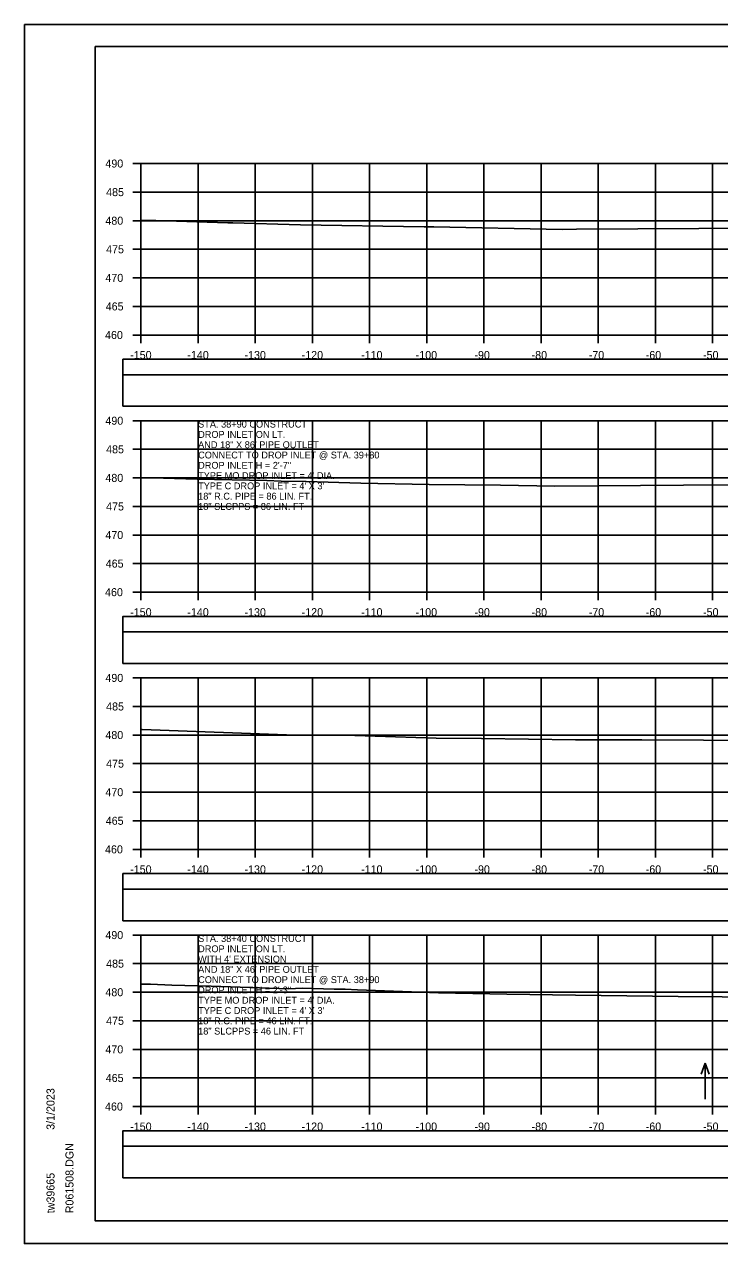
# Model space of a CAD drawing. Extents: x 1371057 to 1372761, y 380005 to 390517.
# Drawn here: x 1371723.8 to 1371845.4, y 381285.1 to 381498.4 of the extents above; entities that cross this region are included whole.
import ezdxf

# ---------------------------------------------------------------- set-up
doc = ezdxf.new("R2010")
doc.units = 0
for name, color, linetype in [('R_Axis', 7, 'Continuous'), ('R_Axis Annot', 7, 'Continuous'), ('R_Border', 7, 'Continuous'), ('R_Detour', 7, 'Continuous'), ('R_Dimension', 7, 'Continuous'), ('R_Exist Surface', 7, 'Continuous'), ('R_Grid', 7, 'Continuous'), ('R_No Plot', 7, 'Continuous'), ('R_Water Annot', 7, 'Continuous')]:
    doc.layers.add(name, color=color, linetype=linetype)

msp = doc.modelspace()

# ---------------------------------------------------------------- linework, layer by layer
at = {"layer": 'R_Axis'}
for p, q in [((1371742.81, 381474.09), (1371744.21, 381474.09)), ((1371744.21, 381444.09), (1371744.21, 381474.09)), ((1371742.81, 381469.09), (1371744.21, 381469.09)), ((1371742.81, 381464.09), (1371744.21, 381464.09)), ((1371742.81, 381459.09), (1371744.21, 381459.09)), ((1371742.81, 381454.09), (1371744.21, 381454.09)), ((1371742.81, 381449.09), (1371744.21, 381449.09)), ((1371742.81, 381444.09), (1371744.21, 381444.09)), ((1371744.21, 381444.09), (1372044.21, 381444.09)), ((1371744.21, 381442.69), (1371744.21, 381444.09)), ((1371754.21, 381442.69), (1371754.21, 381444.09)), ((1371764.21, 381442.69), (1371764.21, 381444.09)), ((1371774.21, 381442.69), (1371774.21, 381444.09)), ((1371784.21, 381442.69), (1371784.21, 381444.09)), ((1371794.21, 381442.69), (1371794.21, 381444.09)), ((1371804.21, 381442.69), (1371804.21, 381444.09)), ((1371814.21, 381442.69), (1371814.21, 381444.09)), ((1371824.21, 381442.69), (1371824.21, 381444.09)), ((1371834.21, 381442.69), (1371834.21, 381444.09)), ((1371844.21, 381442.69), (1371844.21, 381444.09)), ((1371742.81, 381429.09), (1371744.21, 381429.09)), ((1371744.21, 381399.09), (1371744.21, 381429.09)), ((1371742.81, 381424.09), (1371744.21, 381424.09)), ((1371742.81, 381419.09), (1371744.21, 381419.09)), ((1371742.81, 381414.09), (1371744.21, 381414.09)), ((1371742.81, 381409.09), (1371744.21, 381409.09)), ((1371742.81, 381404.09), (1371744.21, 381404.09)), ((1371742.81, 381399.09), (1371744.21, 381399.09)), ((1371744.21, 381399.09), (1372044.21, 381399.09)), ((1371744.21, 381397.69), (1371744.21, 381399.09)), ((1371754.21, 381397.69), (1371754.21, 381399.09)), ((1371764.21, 381397.69), (1371764.21, 381399.09)), ((1371774.21, 381397.69), (1371774.21, 381399.09)), ((1371784.21, 381397.69), (1371784.21, 381399.09)), ((1371794.21, 381397.69), (1371794.21, 381399.09)), ((1371804.21, 381397.69), (1371804.21, 381399.09)), ((1371814.21, 381397.69), (1371814.21, 381399.09)), ((1371824.21, 381397.69), (1371824.21, 381399.09)), ((1371834.21, 381397.69), (1371834.21, 381399.09)), ((1371844.21, 381397.69), (1371844.21, 381399.09)), ((1371742.81, 381384.09), (1371744.21, 381384.09)), ((1371744.21, 381354.09), (1371744.21, 381384.09)), ((1371742.81, 381379.09), (1371744.21, 381379.09)), ((1371742.81, 381374.09), (1371744.21, 381374.09)), ((1371742.81, 381369.09), (1371744.21, 381369.09)), ((1371742.81, 381364.09), (1371744.21, 381364.09)), ((1371742.81, 381359.09), (1371744.21, 381359.09)), ((1371742.81, 381354.09), (1371744.21, 381354.09)), ((1371744.21, 381354.09), (1372044.21, 381354.09)), ((1371744.21, 381352.69), (1371744.21, 381354.09)), ((1371754.21, 381352.69), (1371754.21, 381354.09)), ((1371764.21, 381352.69), (1371764.21, 381354.09)), ((1371774.21, 381352.69), (1371774.21, 381354.09)), ((1371784.21, 381352.69), (1371784.21, 381354.09)), ((1371794.21, 381352.69), (1371794.21, 381354.09)), ((1371804.21, 381352.69), (1371804.21, 381354.09)), ((1371814.21, 381352.69), (1371814.21, 381354.09)), ((1371824.21, 381352.69), (1371824.21, 381354.09)), ((1371834.21, 381352.69), (1371834.21, 381354.09)), ((1371844.21, 381352.69), (1371844.21, 381354.09)), ((1371742.81, 381339.09), (1371744.21, 381339.09)), ((1371744.21, 381309.09), (1371744.21, 381339.09)), ((1371742.81, 381334.09), (1371744.21, 381334.09)), ((1371742.81, 381329.09), (1371744.21, 381329.09)), ((1371742.81, 381324.09), (1371744.21, 381324.09)), ((1371742.81, 381319.09), (1371744.21, 381319.09)), ((1371742.81, 381314.09), (1371744.21, 381314.09)), ((1371742.81, 381309.09), (1371744.21, 381309.09)), ((1371744.21, 381309.09), (1372044.21, 381309.09)), ((1371744.21, 381307.69), (1371744.21, 381309.09)), ((1371754.21, 381307.69), (1371754.21, 381309.09)), ((1371764.21, 381307.69), (1371764.21, 381309.09)), ((1371774.21, 381307.69), (1371774.21, 381309.09)), ((1371784.21, 381307.69), (1371784.21, 381309.09)), ((1371794.21, 381307.69), (1371794.21, 381309.09)), ((1371804.21, 381307.69), (1371804.21, 381309.09)), ((1371814.21, 381307.69), (1371814.21, 381309.09)), ((1371824.21, 381307.69), (1371824.21, 381309.09)), ((1371834.21, 381307.69), (1371834.21, 381309.09)), ((1371844.21, 381307.69), (1371844.21, 381309.09))]:
    msp.add_line(p, q, dxfattribs=at)
at = {"layer": 'R_Border'}
for p, q in [((1371736.21, 381494.55), (1372052.39, 381494.55)), ((1371736.21, 381289.09), (1371736.21, 381494.55)), ((1371736.21, 381289.09), (1371736.21, 381289.09)), ((1372052.39, 381289.09), (1371736.21, 381289.09))]:
    msp.add_line(p, q, dxfattribs=at)
at = {"layer": 'R_Detour'}
for points in [[(1371741.06, 381437.13), (1372047.37, 381437.13), (1372047.37, 381439.84), (1371741.06, 381439.84)], [(1371741.06, 381392.13), (1372047.37, 381392.13), (1372047.37, 381394.84), (1371741.06, 381394.84)], [(1371741.06, 381347.13), (1372047.37, 381347.13), (1372047.37, 381349.84), (1371741.06, 381349.84)], [(1371741.06, 381302.13), (1372047.37, 381302.13), (1372047.37, 381304.84), (1371741.06, 381304.84)]]:
    msp.add_lwpolyline(points, close=True, dxfattribs=at)
at = {"layer": 'R_Dimension'}
for points in [[(1371741.06, 381431.61), (1372047.37, 381431.61), (1372047.37, 381437.13), (1371741.06, 381437.13)], [(1371741.06, 381386.61), (1372047.37, 381386.61), (1372047.37, 381392.13), (1371741.06, 381392.13)], [(1371741.06, 381341.61), (1372047.37, 381341.61), (1372047.37, 381347.13), (1371741.06, 381347.13)], [(1371741.06, 381296.61), (1372047.37, 381296.61), (1372047.37, 381302.13), (1371741.06, 381302.13)]]:
    msp.add_lwpolyline(points, close=True, dxfattribs=at)
at = {"layer": 'R_Exist Surface'}
for points in [[(1371744.21, 381464.2), (1371746.8, 381464.15), (1371759.41, 381463.74), (1371760.26, 381463.71), (1371772.14, 381463.35), (1371793.73, 381463.03), (1371795.1, 381463.01), (1371795.45, 381463.01), (1371817.92, 381462.58), (1371820.4, 381462.6), (1371852.57, 381462.78)], [(1371744.21, 381419.13), (1371754.04, 381418.87), (1371766.21, 381418.61), (1371768.73, 381418.54), (1371773.13, 381418.45), (1371782.68, 381418.17), (1371794.62, 381417.96), (1371807.09, 381417.83), (1371816.59, 381417.65), (1371839.12, 381417.82), (1371852.2, 381417.89)], [(1371744.21, 381375.08), (1371744.42, 381375.08), (1371771.26, 381374.07), (1371771.28, 381374.07), (1371771.33, 381374.07), (1371778.15, 381374.09), (1371781.61, 381374.02), (1371795.84, 381373.56), (1371803.78, 381373.46), (1371820.21, 381373.24), (1371831.85, 381373.26), (1371853.4, 381373.13)], [(1371744.21, 381330.48), (1371745.86, 381330.48), (1371749.58, 381330.34), (1371756.46, 381330.15), (1371770.04, 381329.7), (1371772.44, 381329.8), (1371777.98, 381329.63), (1371779.93, 381329.6), (1371782.08, 381329.53), (1371796.25, 381328.96), (1371808.2, 381328.73), (1371820.26, 381328.57), (1371838.18, 381328.35), (1371853.62, 381328.25)]]:
    msp.add_lwpolyline(points, dxfattribs=at)
at = {"layer": 'R_Grid'}
for p, q in [((1371744.21, 381474.09), (1372044.21, 381474.09)), ((1371744.21, 381444.09), (1371744.21, 381474.09)), ((1371754.21, 381444.09), (1371754.21, 381474.09)), ((1371764.21, 381444.09), (1371764.21, 381474.09)), ((1371774.21, 381444.09), (1371774.21, 381474.09)), ((1371784.21, 381444.09), (1371784.21, 381474.09)), ((1371794.21, 381444.09), (1371794.21, 381474.09)), ((1371804.21, 381444.09), (1371804.21, 381474.09)), ((1371814.21, 381444.09), (1371814.21, 381474.09)), ((1371824.21, 381444.09), (1371824.21, 381474.09)), ((1371834.21, 381444.09), (1371834.21, 381474.09)), ((1371844.21, 381444.09), (1371844.21, 381474.09)), ((1371744.21, 381469.09), (1372044.21, 381469.09)), ((1371744.21, 381464.09), (1372044.21, 381464.09)), ((1371744.21, 381459.09), (1372044.21, 381459.09)), ((1371744.21, 381454.09), (1372044.21, 381454.09)), ((1371744.21, 381449.09), (1372044.21, 381449.09)), ((1371744.21, 381444.09), (1372044.21, 381444.09)), ((1371744.21, 381429.09), (1372044.21, 381429.09)), ((1371744.21, 381399.09), (1371744.21, 381429.09)), ((1371754.21, 381399.09), (1371754.21, 381429.09)), ((1371764.21, 381399.09), (1371764.21, 381429.09)), ((1371774.21, 381399.09), (1371774.21, 381429.09)), ((1371784.21, 381399.09), (1371784.21, 381429.09)), ((1371794.21, 381399.09), (1371794.21, 381429.09)), ((1371804.21, 381399.09), (1371804.21, 381429.09)), ((1371814.21, 381399.09), (1371814.21, 381429.09)), ((1371824.21, 381399.09), (1371824.21, 381429.09)), ((1371834.21, 381399.09), (1371834.21, 381429.09)), ((1371844.21, 381399.09), (1371844.21, 381429.09)), ((1371744.21, 381424.09), (1372044.21, 381424.09)), ((1371744.21, 381419.09), (1372044.21, 381419.09)), ((1371744.21, 381414.09), (1372044.21, 381414.09)), ((1371744.21, 381409.09), (1372044.21, 381409.09)), ((1371744.21, 381404.09), (1372044.21, 381404.09)), ((1371744.21, 381399.09), (1372044.21, 381399.09)), ((1371744.21, 381384.09), (1372044.21, 381384.09)), ((1371744.21, 381354.09), (1371744.21, 381384.09)), ((1371754.21, 381354.09), (1371754.21, 381384.09)), ((1371764.21, 381354.09), (1371764.21, 381384.09)), ((1371774.21, 381354.09), (1371774.21, 381384.09)), ((1371784.21, 381354.09), (1371784.21, 381384.09)), ((1371794.21, 381354.09), (1371794.21, 381384.09)), ((1371804.21, 381354.09), (1371804.21, 381384.09)), ((1371814.21, 381354.09), (1371814.21, 381384.09)), ((1371824.21, 381354.09), (1371824.21, 381384.09)), ((1371834.21, 381354.09), (1371834.21, 381384.09)), ((1371844.21, 381354.09), (1371844.21, 381384.09)), ((1371744.21, 381379.09), (1372044.21, 381379.09)), ((1371744.21, 381374.09), (1372044.21, 381374.09)), ((1371744.21, 381369.09), (1372044.21, 381369.09)), ((1371744.21, 381364.09), (1372044.21, 381364.09)), ((1371744.21, 381359.09), (1372044.21, 381359.09)), ((1371744.21, 381354.09), (1372044.21, 381354.09)), ((1371744.21, 381339.09), (1372044.21, 381339.09)), ((1371744.21, 381309.09), (1371744.21, 381339.09)), ((1371754.21, 381309.09), (1371754.21, 381339.09)), ((1371764.21, 381309.09), (1371764.21, 381339.09)), ((1371774.21, 381309.09), (1371774.21, 381339.09)), ((1371784.21, 381309.09), (1371784.21, 381339.09)), ((1371794.21, 381309.09), (1371794.21, 381339.09)), ((1371804.21, 381309.09), (1371804.21, 381339.09)), ((1371814.21, 381309.09), (1371814.21, 381339.09)), ((1371824.21, 381309.09), (1371824.21, 381339.09)), ((1371834.21, 381309.09), (1371834.21, 381339.09)), ((1371844.21, 381309.09), (1371844.21, 381339.09)), ((1371744.21, 381334.09), (1372044.21, 381334.09)), ((1371744.21, 381329.09), (1372044.21, 381329.09)), ((1371744.21, 381324.09), (1372044.21, 381324.09)), ((1371744.21, 381319.09), (1372044.21, 381319.09)), ((1371744.21, 381314.09), (1372044.21, 381314.09)), ((1371744.21, 381309.09), (1372044.21, 381309.09))]:
    msp.add_line(p, q, dxfattribs=at)
at = {"layer": 'R_No Plot'}
for p, q in [((1371723.81, 381498.44), (1372057.14, 381498.44)), ((1371723.81, 381285.11), (1372057.14, 381285.11))]:
    msp.add_line(p, q, dxfattribs=at)
for points in [[(1371723.8, 381498.44), (1372057.14, 381498.44), (1372057.14, 381285.1), (1371723.8, 381285.1)], [(1371970.13, 381494.55), (1371989.75, 381494.55), (1371989.75, 381484.67), (1372005.86, 381484.67), (1372029.06, 381484.67), (1372029.18, 381456.51), (1372052.39, 381456.51), (1372052.39, 381289.09), (1371736.21, 381289.09), (1371736.21, 381494.55)]]:
    msp.add_lwpolyline(points, close=True, dxfattribs=at)
at = {"layer": 'R_Water Annot'}
for p, q in [((1371842.94, 381316.69), (1371842.24, 381314.77)), ((1371842.94, 381310.4), (1371842.94, 381316.69)), ((1371842.94, 381316.69), (1371843.64, 381314.77))]:
    msp.add_line(p, q, dxfattribs=at)

# ---------------------------------------------------------------- texts
at = {"layer": 'R_Axis Annot'}
for s, p in [('490', (1371737.98, 381473.39)), ('485', (1371738.11, 381468.39)), ('480', (1371737.98, 381463.39)), ('475', (1371738.11, 381458.39)), ('470', (1371737.98, 381453.39)), ('465', (1371738.04, 381448.39)), ('460', (1371737.92, 381443.39)), ('-150', (1371742.32, 381439.89)), ('-140', (1371752.32, 381439.89)), ('-130', (1371762.32, 381439.89)), ('-120', (1371772.32, 381439.89)), ('-110', (1371782.72, 381439.89)), ('-100', (1371792.27, 381439.89)), ('-90', (1371802.55, 381439.89)), ('-80', (1371812.55, 381439.89)), ('-70', (1371822.55, 381439.89)), ('-60', (1371832.52, 381439.89)), ('-50', (1371842.55, 381439.89)), ('490', (1371737.98, 381428.39)), ('485', (1371738.11, 381423.39)), ('480', (1371737.98, 381418.39)), ('475', (1371738.11, 381413.39)), ('470', (1371737.98, 381408.39)), ('465', (1371738.04, 381403.39)), ('460', (1371737.92, 381398.39)), ('-150', (1371742.32, 381394.89)), ('-140', (1371752.32, 381394.89)), ('-130', (1371762.32, 381394.89)), ('-120', (1371772.32, 381394.89)), ('-110', (1371782.72, 381394.89)), ('-100', (1371792.27, 381394.89)), ('-90', (1371802.55, 381394.89)), ('-80', (1371812.55, 381394.89)), ('-70', (1371822.55, 381394.89)), ('-60', (1371832.52, 381394.89)), ('-50', (1371842.55, 381394.89)), ('490', (1371737.98, 381383.39)), ('485', (1371738.11, 381378.39)), ('480', (1371737.98, 381373.39)), ('475', (1371738.11, 381368.39)), ('470', (1371737.98, 381363.39)), ('465', (1371738.04, 381358.39)), ('460', (1371737.92, 381353.39)), ('-150', (1371742.32, 381349.89)), ('-140', (1371752.32, 381349.89)), ('-130', (1371762.32, 381349.89)), ('-120', (1371772.32, 381349.89)), ('-110', (1371782.72, 381349.89)), ('-100', (1371792.27, 381349.89)), ('-90', (1371802.55, 381349.89)), ('-80', (1371812.55, 381349.89)), ('-70', (1371822.55, 381349.89)), ('-60', (1371832.52, 381349.89)), ('-50', (1371842.55, 381349.89)), ('490', (1371737.98, 381338.39)), ('485', (1371738.11, 381333.39)), ('480', (1371737.98, 381328.39)), ('475', (1371738.11, 381323.39)), ('470', (1371737.98, 381318.39)), ('465', (1371738.04, 381313.39)), ('460', (1371737.92, 381308.39)), ('-150', (1371742.32, 381304.89)), ('-140', (1371752.32, 381304.89)), ('-130', (1371762.32, 381304.89)), ('-120', (1371772.32, 381304.89)), ('-110', (1371782.72, 381304.89)), ('-100', (1371792.27, 381304.89)), ('-90', (1371802.55, 381304.89)), ('-80', (1371812.55, 381304.89)), ('-70', (1371822.55, 381304.89)), ('-60', (1371832.52, 381304.89)), ('-50', (1371842.55, 381304.89))]:
    msp.add_text(s, height=1.4, dxfattribs=at).set_placement(p)
at = {"layer": 'R_Border'}
for s, p in [('3/1/2023', (1371729.08, 381305.01)), ('R061508.DGN', (1371732.4, 381290.41)), ('tw39665', (1371729.08, 381290.41))]:
    msp.add_text(s, height=1.4, rotation=90, dxfattribs=at).set_placement(p)
at = {"layer": 'R_Water Annot'}
for s, p in [('STA. 38+90 CONSTRUCT', (1371754.21, 381427.89)), ('DROP INLET ON LT.', (1371754.21, 381426.09)), ('AND 18" X 86\' PIPE OUTLET', (1371754.21, 381424.29)), ('CONNECT TO DROP INLET @ STA. 39+80', (1371754.21, 381422.49)), ("TYPE MO DROP INLET = 4' DIA.", (1371754.21, 381418.89)), ('DROP INLET H = 2\'-7"', (1371754.21, 381420.69)), ("TYPE C DROP INLET = 4' X 3'", (1371754.21, 381417.09)), ('18" R.C. PIPE = 86 LIN. FT.', (1371754.21, 381415.29)), ('18" SLCPPS = 86 LIN. FT', (1371754.21, 381413.49)), ('STA. 38+40 CONSTRUCT', (1371754.21, 381337.89)), ('DROP INLET ON LT.', (1371754.21, 381336.09)), ("WITH 4' EXTENSION", (1371754.21, 381334.29)), ('AND 18" X 46\' PIPE OUTLET', (1371754.21, 381332.49)), ('CONNECT TO DROP INLET @ STA. 38+90', (1371754.21, 381330.69)), ("TYPE MO DROP INLET = 4' DIA.", (1371754.21, 381327.09)), ('DROP INLET H = 2\'-3"', (1371754.21, 381328.89)), ("TYPE C DROP INLET = 4' X 3'", (1371754.21, 381325.29)), ('18" R.C. PIPE = 46 LIN. FT.', (1371754.21, 381323.49)), ('18" SLCPPS = 46 LIN. FT', (1371754.21, 381321.69))]:
    msp.add_text(s, height=1.2, dxfattribs=at).set_placement(p)

doc.saveas('drawing.dxf')
